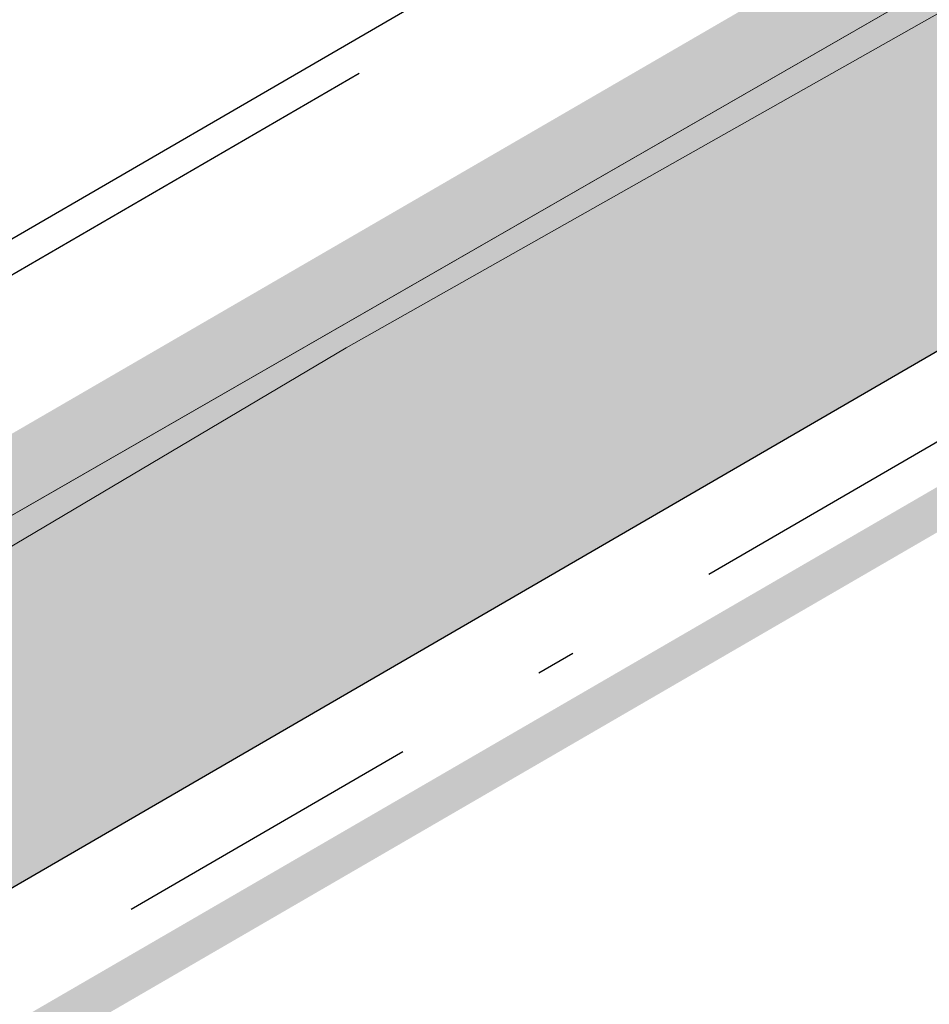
# Model space of a CAD drawing. Header units: metres. Extents: x 163628 to 167855, y 402678 to 405435.
# Tile 471 of 656: x 167391.4 to 167393.72, y 404858.1 to 404860.61. Entities that reach past the tile are written whole.
import ezdxf

# ---------------------------------------------------------------- set-up
doc = ezdxf.new("R2010")
doc.units = ezdxf.units.M
doc.linetypes.add('X-CA190022.004-UO-DWM_Snelfietsroute$0$VH-GELEIDEBAND_50X200', pattern=[8, 4, -2, 0, -2])
doc.linetypes.add('X-CA190022.004-UO-DWM_Snelfietsroute$0$VH-OPSLUITBAND_80X200', pattern=[14, 8, -2, 2, -2])
doc.layers.get('0').update_dxf_attribs({"lineweight": 25})
for name, color, linetype, lineweight in [('X-CA190022.004-UO-BGT_Ondergrond$0$GE_316_WGDFietspad_Vlak_GEM', 253, 'Continuous', 9), ('X-CA190022.004-UO-BGT_Ondergrond$0$GE_479_BTDGroenvoorziening_grasenkruida_GEM', 253, 'Continuous', 9), ('X-CA190022.004-UO-DTM inmeting$0$B-WE-VH-VERHARDING_ASFALT-G', 246, 'Continuous', 0), ('X-CA190022.004-UO-DWM_Snelfietsroute$0$N-WE-VH-KANTOPSLUITING_ACHTERKANTBAND-G', 125, 'Continuous', 25), ('X-CA190022.004-UO-DWM_Snelfietsroute$0$N-WE-VH-KANTOPSLUITING_GELEIDEBAND_50X200-G', 125, 'X-CA190022.004-UO-DWM_Snelfietsroute$0$VH-GELEIDEBAND_50X200', 25), ('X-CA190022.004-UO-DWM_Snelfietsroute$0$N-WE-VH-KANTOPSLUITING_OPSLUITBAND_80X200-G', 125, 'X-CA190022.004-UO-DWM_Snelfietsroute$0$VH-OPSLUITBAND_80X200', 25), ('X-CA190022.004-UO-DWM_Snelfietsroute$0$N-WE-VW-MARKERING_LANGS_STREEP_DOORGETROKKEN_010-G', 125, 'Continuous', 25)]:
    doc.layers.add(name, color=color, linetype=linetype, lineweight=lineweight)
doc.layers.add('X-CA190022.004-UO-DTM inmeting$0$X-XX-AL-MEETPUNT-S', color=246, linetype='Continuous', lineweight=0, plot=False)
doc.layers.add('X-CA190022.004-UO-KL_Wenstracé_v0.3$0$N-WE-KL-TRACE_WENSTRACE-G 1.0m', color=74, linetype='Continuous', lineweight=35, transparency=0.6)

# ---------------------------------------------------------------- blocks, each defined once
blk = doc.blocks.new('X-CA190022.004-UO-DTM inmeting$0$punt')
at = {"color": 0, "lineweight": -2}
blk.add_line((0, 0), (0, 0), dxfattribs=at)

msp = doc.modelspace()

# ---------------------------------------------------------------- linework, layer by layer
at = {"layer": 'X-CA190022.004-UO-BGT_Ondergrond$0$GE_316_WGDFietspad_Vlak_GEM', "flags": 128}
msp.add_lwpolyline([(167368.981, 404846.466), (167381.557, 404853.698), (167382.306, 404854.129), (167386.437, 404856.505), (167387.316, 404857.01), (167388.203, 404857.52), (167398.04, 404863.177)], dxfattribs=at)
at = {"layer": 'X-CA190022.004-UO-BGT_Ondergrond$0$GE_479_BTDGroenvoorziening_grasenkruida_GEM', "flags": 128}
msp.add_lwpolyline([(167398.04, 404863.177), (167388.203, 404857.52), (167387.316, 404857.01), (167386.457, 404858.513), (167404.185, 404870.05), (167404.019, 404872.416), (167404.15, 404872.347), (167405.442, 404871.835), (167408.223, 404871.146), (167411.392, 404872.393), (167413.819, 404874.138), (167415.221, 404876.379), (167415.156, 404880.274), (167414.836, 404885.141), (167414.618, 404889.075), (167414.781, 404894.281), (167415.895, 404899.11), (167418.121, 404903.623), (167421.793, 404909.346), (167425.691, 404914.648), (167430.241, 404920.627), (167433.288, 404926.385), (167435.746, 404932.159)], dxfattribs=at)
at = {"layer": 'X-CA190022.004-UO-DTM inmeting$0$B-WE-VH-VERHARDING_ASFALT-G'}
msp.add_polyline3d([(167413.376, 404870.576, 9.069), (167409.294, 404868.793, 9.051), (167402.946, 404865.807, 9.04), (167397.19, 404862.576, 9.045), (167392.231, 404859.773, 9.029), (167387.419, 404856.919, 9.034), (167386.497, 404856.528, 9.036), (167382.221, 404854.07, 9.037), (167381.527, 404853.671, 9.03), (167374.765, 404849.697, 9.029), (167368.935, 404846.429, 9.02)], dxfattribs=at)
at = {"layer": 'X-CA190022.004-UO-DWM_Snelfietsroute$0$N-WE-VH-KANTOPSLUITING_ACHTERKANTBAND-G', "ltscale": 0.2, "flags": 128}
for points in [[(167381.5817, 404855.2899), (167381.9832, 404854.598), (167393.9345, 404861.5344)], [(167319.5226, 404816.7296), (167321.4679, 404817.8427), (167322.3338, 404818.3399), (167323.1993, 404818.8378), (167324.0645, 404819.3362), (167324.9294, 404819.8352), (167325.7939, 404820.3348), (167326.6581, 404820.835), (167327.5219, 404821.3358), (167327.7272, 404821.455), (167394.6523, 404860.2976)]]:
    msp.add_lwpolyline(points, dxfattribs=at)
at = {"layer": 'X-CA190022.004-UO-DWM_Snelfietsroute$0$N-WE-VH-KANTOPSLUITING_GELEIDEBAND_50X200-G', "ltscale": 0.2, "flags": 128}
msp.add_lwpolyline([(167319.6226, 404816.5564), (167321.5674, 404817.6692), (167322.4334, 404818.1665), (167323.299, 404818.6644), (167324.1643, 404819.1629), (167325.0293, 404819.662), (167325.894, 404820.1617), (167326.7583, 404820.6619), (167327.6222, 404821.1628), (167327.8276, 404821.282), (167394.7527, 404860.1246)], dxfattribs=at)
at = {"layer": 'X-CA190022.004-UO-DWM_Snelfietsroute$0$N-WE-VH-KANTOPSLUITING_OPSLUITBAND_80X200-G', "ltscale": 0.2, "flags": 128}
msp.add_lwpolyline([(167381.5125, 404855.2497), (167381.9542, 404854.4886), (167393.9746, 404861.4652)], dxfattribs=at)
at = {"layer": 'X-CA190022.004-UO-DWM_Snelfietsroute$0$N-WE-VW-MARKERING_LANGS_STREEP_DOORGETROKKEN_010-G', "const_width": 0.1, "flags": 128}
msp.add_lwpolyline([(167327.9029, 404821.1522), (167394.828, 404859.9949)], dxfattribs=at)
at = {"layer": 'X-CA190022.004-UO-KL_Wenstracé_v0.3$0$N-WE-KL-TRACE_WENSTRACE-G 1.0m', "ltscale": 0.2, "const_width": 1, "flags": 128}
msp.add_lwpolyline([(167387.3651, 404856.6463), (167390.3606, 404858.3849), (167390.4072, 404858.4119), (167391.0252, 404858.7705), (167394.601, 404860.8459), (167394.7266, 404860.9189), (167395.5654, 404861.4134), (167396.3978, 404861.9156), (167397.225, 404862.4264), (167398.0469, 404862.9457), (167398.8634, 404863.4734), (167399.6744, 404864.0095), (167400.4802, 404864.5542), (167401.0822, 404864.9691), (167401.2785, 404865.1058), (167402.0736, 404865.6675), (167402.8618, 404866.2366), (167403.6444, 404866.8139), (167404.3135, 404867.3175), (167404.4193, 404867.398), (167405.1908, 404867.9921), (167405.9549, 404868.5931)], dxfattribs=at)

# ---------------------------------------------------------------- block references
at = {"layer": 'X-CA190022.004-UO-DTM inmeting$0$X-XX-AL-MEETPUNT-S', "linetype": 'ByBlock', "lineweight": -2}
msp.add_blockref('X-CA190022.004-UO-DTM inmeting$0$punt', (167392.231, 404859.773, 9.029), dxfattribs=at)

doc.saveas('drawing.dxf')
